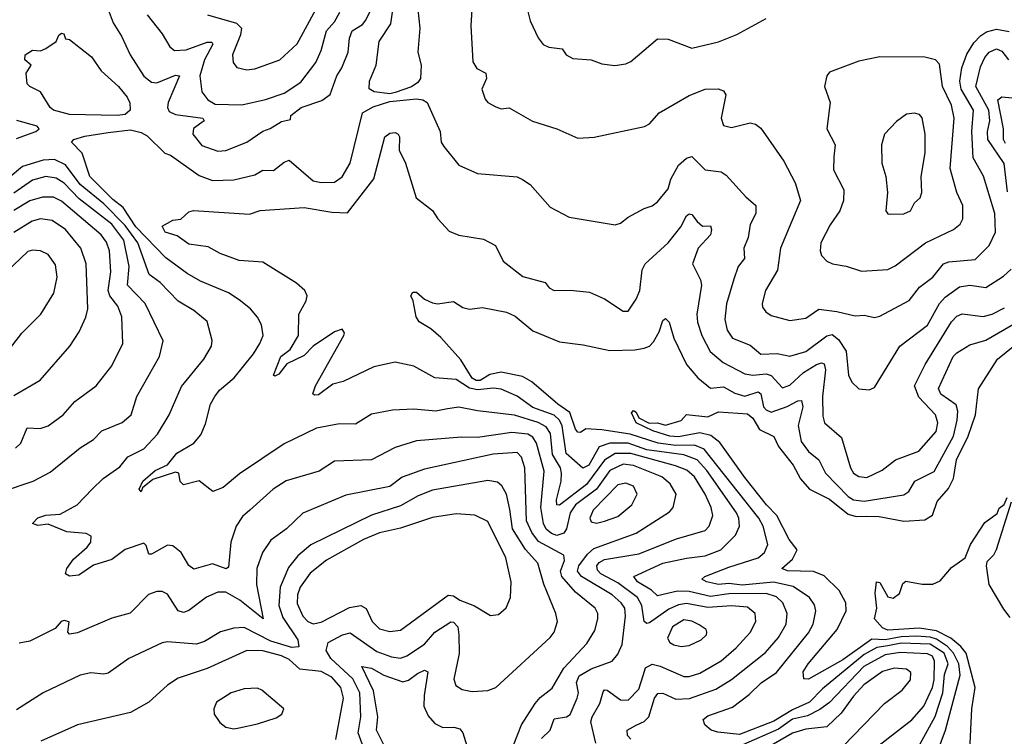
# Model space of a CAD drawing. Extents: x 1443846 to 1577407, y 839182 to 927291.
# Tile 531 of 535: x 1569367 to 1573085, y 897851 to 900557. Entities that reach past the tile are written whole.
import ezdxf

# ---------------------------------------------------------------- set-up
doc = ezdxf.new("R2010")
doc.units = 0

msp = doc.modelspace()

# ---------------------------------------------------------------- linework, layer by layer
at = {"layer": '0CON20XD'}
for points in [[(1569701.1, 900595), (1569719.6, 900545), (1569751.6, 900495), (1569784, 900424), (1569835, 900344.5), (1569865, 900320.7), (1569885, 900318.8), (1569955, 900347.7), (1569970, 900345), (1569928.1, 900245), (1569925.3, 900225), (1569931.1, 900211.1), (1569955, 900198.8), (1570058, 900185), (1570064, 900175), (1570023.3, 900146.7), (1570021.1, 900125), (1570055, 900082.7), (1570115, 900061.2), (1570145, 900063.8), (1570225, 900095.3), (1570285, 900136.8), (1570313.2, 900146.8), (1570355, 900172.5), (1570390, 900180), (1570391.2, 900195), (1570429.4, 900225), (1570507.7, 900252.3), (1570539.8, 900275), (1570564.7, 900345), (1570583.3, 900375), (1570607.1, 900435), (1570612.3, 900487.7), (1570622.2, 900515), (1570660.8, 900539.2), (1570674.3, 900555), (1570731.5, 900675)], [(1571075.7, 900615), (1571070.8, 900535), (1571077.8, 900397.8), (1571093, 900373), (1571127.1, 900355), (1571128.9, 900335), (1571112.2, 900295), (1571125, 900256.7), (1571135, 900244), (1571165, 900228), (1571185, 900220.8), (1571215, 900223.8), (1571303.7, 900173.7), (1571395.5, 900145.5), (1571475, 900110), (1571536.6, 900113.4), (1571726.6, 900153.4), (1571745.5, 900164.5)], [(1571271.8, 900645), (1571295, 900553.3), (1571325, 900488.8), (1571343.6, 900463.6), (1571365, 900453.5), (1571415, 900447.5), (1571430, 900425), (1571455, 900410.6), (1571525, 900405.7), (1571565, 900390), (1571614.1, 900384.1), (1571655, 900390), (1571675, 900399.4), (1571775, 900484.6), (1571815, 900483.8), (1571905, 900450), (1572005, 900473.1), (1572075, 900501.1), (1572185, 900561.9)], [(1569848.2, 900575), (1569905, 900504.3), (1569933.6, 900455), (1569950.8, 900440.8), (1569995, 900443.1), (1570075, 900472.7), (1570092.7, 900472.7), (1570095.8, 900465), (1570064.2, 900405.8), (1570046.8, 900345), (1570054.2, 900284.2), (1570076.9, 900255), (1570105, 900238.8), (1570205.6, 900235.6), (1570295, 900255.7), (1570365, 900279.6), (1570428.9, 900321.1), (1570485.3, 900395), (1570505, 900440.6), (1570525, 900515.5), (1570555, 900548.7), (1570576.1, 900585)], [(1570075.4, 900575.4), (1570185, 900544.3), (1570204.2, 900525), (1570200.1, 900499.9), (1570170.9, 900425), (1570173.5, 900395), (1570187.2, 900377.2), (1570225, 900368.2), (1570255, 900371.1), (1570349.5, 900405), (1570415, 900465.5), (1570484.7, 900595.3)], [(1570765, 900277.4), (1570704.8, 900284.8), (1570685.9, 900295.9), (1570688, 900325), (1570712.4, 900385), (1570723.8, 900475), (1570768.1, 900541.9), (1570774.2, 900585)], [(1570870.6, 900595), (1570878.3, 900525), (1570870.6, 900435), (1570882.5, 900385), (1570880, 900335), (1570870, 900320), (1570846.4, 900303.6), (1570785, 900282.5), (1570765, 900277.4)], [(1569735, 900194.8), (1569555, 900198.8), (1569494.4, 900215), (1569482.2, 900225), (1569445.6, 900285), (1569405, 900304.6), (1569395.6, 900315), (1569390.8, 900355), (1569410, 900385), (1569386.2, 900405), (1569388, 900425), (1569415, 900441.5), (1569445, 900439.5), (1569465, 900448.4), (1569504.7, 900475.3), (1569515, 900499.2), (1569525, 900506.7), (1569533.3, 900503.3), (1569540, 900485), (1569555, 900482), (1569637.5, 900417.5), (1569674.1, 900364.1), (1569740.4, 900305), (1569772.9, 900265), (1569782.6, 900242.6), (1569784.3, 900215), (1569765, 900199.7), (1569735, 900194.8)], [(1571745.5, 900164.5), (1571782, 900205), (1571895, 900270.8), (1571955, 900294.3), (1572004.2, 900295.8), (1572025, 900288), (1572032.9, 900272.9), (1572015.5, 900185), (1572025, 900157.1), (1572055, 900149.5), (1572125, 900167.5), (1572145, 900162.5), (1572165, 900148), (1572252.6, 900022.6), (1572295, 899940.8), (1572314.7, 899875), (1572239.4, 899695), (1572228.1, 899611.9), (1572182.7, 899535), (1572170, 899485), (1572172.2, 899472.2), (1572184, 899454), (1572205, 899440), (1572275, 899421.8), (1572335, 899430), (1572385, 899463.8), (1572452.5, 899455), (1572521.1, 899438.9), (1572555, 899440.9), (1572595, 899432.9), (1572615, 899437.1), (1572725, 899497.3), (1572765, 899547.1), (1572814.8, 899585.2), (1572855, 899635.3), (1572875, 899642.6), (1572975, 899651.2), (1573027.9, 899705), (1573051.5, 899755), (1573049, 899825), (1573006, 899966), (1572966.6, 900035), (1572962.6, 900135), (1572968.9, 900215), (1572922.4, 900295), (1572916.4, 900325), (1572924.6, 900375.4), (1572943.1, 900426.9), (1572970.1, 900469.9), (1572995, 900495.9), (1573018.1, 900511.9), (1573055, 900521.1), (1573102.7, 900512.7)], [(1573097, 899907), (1573084, 900014), (1573022.1, 900105), (1573020.9, 900135), (1573030.6, 900175), (1573025.8, 900215), (1572977.5, 900305), (1572995, 900378.9), (1573011.4, 900415), (1573027.9, 900435), (1573055, 900446.9), (1573075, 900438.8), (1573100, 900405)], [(1572545, 899608.2), (1572645, 899613.8), (1572672.4, 899627.6), (1572786.7, 899715), (1572893.1, 899765), (1572917.8, 899785), (1572927.7, 899805), (1572927.5, 899855), (1572906, 899905), (1572880, 899995), (1572895.8, 900185.8), (1572884.8, 900235), (1572851.9, 900305), (1572839.5, 900389.5), (1572825.5, 900405.5), (1572785, 900415.5), (1572615, 900416.5), (1572535, 900401.1), (1572425, 900358.8), (1572414, 900345), (1572405.7, 900305), (1572427.1, 900245), (1572414.1, 900145), (1572446.2, 900085), (1572441.2, 900038.8), (1572439.8, 899989.8), (1572478.2, 899915), (1572477.9, 899875), (1572463.9, 899835), (1572427.7, 899782.3), (1572392.5, 899715), (1572389.4, 899685), (1572395, 899666.7), (1572415, 899646), (1572435.6, 899635.6), (1572487, 899627), (1572545, 899608.2)], [(1571542.3, 897825), (1571523.8, 897906.2), (1571528.4, 897925), (1571557.8, 897975), (1571570.3, 898019.8), (1571575, 898026.2), (1571585, 898025.3), (1571635, 897988.8), (1571665, 897987.3), (1571705, 898028.8), (1571720.5, 898080.5), (1571730.3, 898109.7), (1571755, 898123.5), (1571785, 898116.8), (1571875, 898076.7), (1571895, 898077), (1571935, 898090.2), (1572015, 898136.9), (1572072, 898185), (1572125, 898243.8), (1572146, 898285), (1572144.6, 898315), (1572115, 898338.6), (1572055, 898343.9), (1571965, 898337.3), (1571885, 898353.3), (1571855, 898348.3), (1571818.4, 898331.6), (1571745, 898279.6), (1571735, 898277.9), (1571725.4, 898285), (1571716, 898345), (1571700.3, 898375), (1571625, 898430.9), (1571561.5, 898465), (1571548.7, 898478.7), (1571546.3, 898495), (1571555, 898507.4), (1571575, 898518.4), (1571705, 898539.8), (1571846.8, 898596.8), (1571955, 898627.9), (1571970, 898645), (1571984.1, 898685), (1571978.4, 898715), (1571955.2, 898765), (1571915, 898830.5), (1571885.9, 898855.9), (1571843.3, 898873.2), (1571675, 898919.7), (1571615, 898919.3), (1571575, 898894.5), (1571507.4, 898802.6), (1571405, 898724.7), (1571395.4, 898725.4), (1571393.8, 898743.8), (1571411.6, 898815), (1571413.3, 898845), (1571408.4, 898865), (1571379, 898915), (1571370.6, 898995), (1571355, 899019.8), (1571325, 899036.4), (1571235, 899064.2), (1571095, 899080.3), (1571025, 899094.7), (1570982.4, 899087.6), (1570938.7, 899078.7), (1570855, 899086.5), (1570775, 899083.2), (1570695, 899068.2), (1570635, 899030.4), (1570575, 899031.8), (1570488, 899015), (1570365, 898956.2), (1570197.1, 898842.9), (1570135, 898790.8), (1570096.1, 898776.1), (1570045, 898816), (1569985, 898801.1), (1569973.3, 898813.3), (1569967.9, 898845), (1569955, 898849.3), (1569869.5, 898820.5), (1569830.2, 898789.8), (1569825, 898773.8), (1569817.5, 898785), (1569831.9, 898815), (1569878.8, 898855), (1569925, 898876.1), (1569959.7, 898920.3), (1570025, 898958.2), (1570050.5, 898989.5), (1570068.5, 899031.5), (1570087.9, 899105), (1570103.1, 899135), (1570121.5, 899158.5), (1570176.9, 899205), (1570250, 899295), (1570273.6, 899335), (1570286.4, 899365), (1570280.5, 899405), (1570265, 899434.2), (1570237.8, 899465), (1570195, 899500), (1570155, 899526.1), (1570050.1, 899570.1), (1569998.7, 899598.7), (1569918.2, 899658.2), (1569805.5, 899775), (1569758, 899848), (1569718.7, 899878.7), (1569632.1, 899965), (1569602.6, 900052.6), (1569562.5, 900095), (1569571.2, 900105), (1569613.2, 900116.8), (1569701.3, 900131.3), (1569785, 900141.1), (1569825, 900131.8), (1569848.1, 900118.1), (1569915, 900053.1), (1569935.8, 900045), (1570045, 899969.1), (1570095, 899949.8), (1570175, 899952.5), (1570255, 899971.1), (1570285, 899988.7), (1570325, 899988.2), (1570365, 900018.7), (1570385, 900026.2), (1570475, 899948.9), (1570505, 899942.3), (1570555, 899943.6), (1570585, 899964.4), (1570614.6, 900015), (1570661.8, 900205), (1570701.5, 900228.5), (1570765, 900248.4), (1570865, 900258.8), (1570889.2, 900255), (1570905.4, 900245), (1570954.6, 900135), (1570958.6, 900095), (1570968.2, 900078.2), (1571025, 900007.5), (1571095, 899976.9), (1571245, 899963.3), (1571265, 899954), (1571294.4, 899934.4), (1571369.8, 899849.8), (1571442.1, 899812.1), (1571615, 899782.9), (1571635, 899788.6), (1571665, 899811.4), (1571725, 899844.3), (1571755, 899854), (1571775, 899870), (1571815, 899918.9), (1571825.3, 899955), (1571855, 900007.5), (1571885, 900034.4), (1571905, 900040), (1571955, 899990.5), (1572015, 899983.1), (1572035, 899969.6), (1572108.5, 899888.5), (1572146.7, 899855), (1572146.4, 899825), (1572125, 899783.8), (1572117.7, 899735), (1572101.2, 899695), (1572103.6, 899655), (1572079.6, 899625), (1572063.1, 899576.9), (1572035.2, 899484.8), (1572029.3, 899425), (1572038.1, 899385), (1572058.2, 899355), (1572125, 899328.2), (1572165, 899294.2), (1572227.2, 899297.2), (1572275, 899286.5), (1572335, 899304.8), (1572415, 899363.5), (1572435, 899368.4), (1572459.2, 899349.2), (1572488.1, 899305), (1572496.5, 899215), (1572508.6, 899188.6), (1572535, 899162.9), (1572575, 899159.2), (1572595, 899168.8), (1572690.3, 899325), (1572795, 899403.2), (1572840, 899485), (1572861, 899509), (1572915, 899548.4), (1572954.2, 899554.2), (1573015, 899545.9), (1573081.7, 899588.3)], [(1573089.4, 900089.4), (1573082.3, 900105), (1573081.7, 900145), (1573060, 900255), (1573075, 900265.7), (1573115, 900262.2)], [(1572655, 899822.5), (1572705, 899824.4), (1572730.8, 899835), (1572745.8, 899865), (1572766.5, 899885), (1572773.3, 899905), (1572770.5, 899965), (1572785.4, 900055), (1572786.4, 900125), (1572775, 900186.2), (1572765, 900199.2), (1572745, 900204.4), (1572715, 900200.6), (1572677.8, 900172.2), (1572631.9, 900125), (1572621.1, 900085), (1572621.9, 900015), (1572637.5, 899965), (1572644.2, 899905), (1572637.5, 899835), (1572644.6, 899824.6), (1572655, 899822.5)], [(1569355, 900108.3), (1569428.1, 900135), (1569440.6, 900145), (1569433.1, 900155), (1569356.3, 900176.3)], [(1571675, 897840.9), (1571661.8, 897855), (1571660.6, 897875), (1571695, 897893.2), (1571725, 897907.4), (1571742.5, 897925), (1571764, 897995), (1571776.7, 898013.2), (1571795, 898014.7), (1571845, 897991.9), (1571896.5, 897993.5), (1571995, 898029.6), (1572054.3, 898065.7), (1572182.4, 898167.6), (1572231.8, 898225), (1572260.6, 898275), (1572264.7, 898315), (1572248.6, 898355), (1572225, 898377.9), (1572185, 898391), (1572045, 898389.4), (1571975, 898379.4), (1571895, 898397.6), (1571851, 898399), (1571775, 898381.2), (1571752.6, 898402.6), (1571699.3, 898435), (1571685.6, 898455), (1571795, 898505.5), (1571885, 898524.4), (1571955, 898533.4), (1572014.1, 898555.9), (1572069.7, 898610.3), (1572084.8, 898645.2), (1572082.7, 898675), (1572073.2, 898695), (1571961, 898855), (1571925.1, 898895.1), (1571875, 898914.4), (1571735, 898933.5), (1571665, 898958.7), (1571595, 898958.2), (1571555, 898944.4), (1571515.5, 898875), (1571493.7, 898863.7), (1571429.7, 898919.7), (1571415, 899023.8), (1571405, 899045.2), (1571385, 899064.5), (1571305, 899092.3), (1571245, 899136.2), (1571185, 899162.2), (1571156.3, 899166.3), (1571095, 899159), (1571065.7, 899165.7), (1571015, 899198.9), (1570935, 899204.7), (1570855, 899249.5), (1570785, 899264.4), (1570704.1, 899245.9), (1570588.5, 899191.5), (1570549.5, 899180.5), (1570495, 899140.5), (1570480, 899140), (1570474.2, 899145), (1570483.8, 899175), (1570591.1, 899365), (1570593.1, 899375), (1570585, 899388.6), (1570555, 899378.6), (1570475, 899324.4), (1570441.1, 899288.9), (1570375, 899258.2), (1570345, 899218.5), (1570330.9, 899210.9), (1570325.8, 899215), (1570353.3, 899285), (1570387.9, 899312.1), (1570420.2, 899365), (1570420.6, 899445), (1570448.9, 899495), (1570452.5, 899515), (1570443.3, 899535), (1570411.9, 899561.9), (1570285, 899641.2), (1570195, 899647.8), (1570123.7, 899673.7), (1570078.9, 899698.9), (1570005, 899709.7), (1569961.3, 899741.3), (1569915.6, 899755), (1569905, 899777.5), (1569945, 899800), (1569975, 899804), (1570005, 899831.1), (1570023.2, 899836.8), (1570235, 899822.3), (1570275, 899836.6), (1570441.4, 899848.6), (1570545, 899830), (1570605, 899828.4), (1570704.1, 899955.9), (1570745, 900114.4), (1570765, 900128.1), (1570785, 900130.8), (1570795.5, 900125.5), (1570800.6, 900115), (1570799.4, 900065), (1570823.3, 900015), (1570864.4, 899885), (1570925, 899837.1), (1570945.6, 899805), (1570988.5, 899758.5), (1571025, 899743.8), (1571118, 899728), (1571164, 899705), (1571192.9, 899645), (1571267, 899587), (1571351.2, 899565), (1571366, 899545), (1571385, 899534.4), (1571445, 899536.5), (1571518.1, 899528.1), (1571575, 899502.9), (1571645, 899456.9), (1571665, 899457.1), (1571695, 899501.4), (1571708.2, 899535), (1571717.6, 899612.4), (1571728.5, 899635), (1571816.1, 899715), (1571862.9, 899775), (1571885, 899816.7), (1571895, 899824.4), (1571905, 899821.1), (1571925.4, 899795), (1571945, 899777.3), (1571975, 899778.5), (1571979.7, 899765), (1571975.2, 899744.8), (1571928.2, 899695), (1571907.9, 899635), (1571937.3, 899575), (1571941.3, 899555), (1571923.1, 899445), (1571926.2, 899415), (1571943, 899365), (1571974.5, 899304.5), (1572023.1, 899263.1), (1572105, 899220.4), (1572135, 899214.8), (1572185, 899219.4), (1572204, 899214), (1572247.7, 899167.7), (1572275, 899177.3), (1572326.2, 899225), (1572375, 899255.7), (1572395, 899261.8), (1572405, 899257.5), (1572410, 899235), (1572398.1, 899135), (1572399.9, 899059.9), (1572406.2, 899035), (1572470.2, 898980.2), (1572503.6, 898865), (1572515.6, 898845), (1572535, 898832.3), (1572565, 898828.9), (1572623.3, 898856.8), (1572674.3, 898895), (1572762.6, 898927.4), (1572827.7, 899002.3), (1572833.3, 899035), (1572825.3, 899065), (1572761.5, 899131.5), (1572745.2, 899175), (1572785.8, 899255), (1572885, 899416.2), (1572905, 899437.1), (1572925, 899446.2), (1573005, 899436.8), (1573038.9, 899445), (1573085, 899469.6)], [(1571336.7, 897843.3), (1571369.7, 897875), (1571385, 897917.3), (1571432, 897925), (1571445, 897933.8), (1571472, 897995), (1571476.6, 898015), (1571469.7, 898055), (1571480, 898080), (1571525, 898105.6), (1571604.3, 898135), (1571625, 898162), (1571641.8, 898198.2), (1571654.8, 898305), (1571651.6, 898335), (1571638.6, 898355), (1571603.6, 898385), (1571487.9, 898455), (1571473.4, 898475), (1571478.7, 898495), (1571510.8, 898539.2), (1571535, 898561), (1571695, 898618), (1571820.5, 898699.5), (1571834.6, 898715.4), (1571845.4, 898765), (1571823.5, 898805), (1571791, 898831), (1571685, 898874.3), (1571645, 898879), (1571595.1, 898854.9), (1571545, 898784.3), (1571466.1, 898725), (1571445.4, 898695), (1571431.5, 898635), (1571422.1, 898617.9), (1571395, 898610), (1571375, 898616.9), (1571355, 898633.3), (1571344.5, 898655), (1571334.6, 898715), (1571347.5, 898852.5), (1571318.7, 898958.7), (1571305, 898981), (1571285, 898992.7), (1571225, 898998.8), (1571095, 898979.4), (1571035, 898981), (1570865, 898966.8), (1570785, 898942.1), (1570694.7, 898895.3), (1570555, 898890), (1570498, 898852), (1570373.5, 898816.5), (1570324.5, 898785), (1570235.6, 898705), (1570208.3, 898681.7), (1570183.8, 898645), (1570164.6, 898585), (1570155, 898490), (1570146.4, 898483.6), (1570095, 898502.2), (1570025, 898482.9), (1570005, 898495.7), (1569976.1, 898545), (1569945, 898570.4), (1569925, 898572.5), (1569865, 898538.8), (1569855, 898538.6), (1569845, 898571.2), (1569835, 898580), (1569765, 898556.2), (1569715, 898519.2), (1569645, 898498), (1569589.9, 898460.1), (1569555, 898455.4), (1569540, 898465), (1569544.5, 898485), (1569570, 898520), (1569622.1, 898565), (1569635.6, 898585), (1569636.6, 898606.6), (1569617.4, 898617.4), (1569545, 898623.2), (1569475, 898652.7), (1569435, 898646.8), (1569415.5, 898655), (1569435, 898676.5), (1569465, 898685.7), (1569519.4, 898690.6), (1569584.3, 898725), (1569640.9, 898785), (1569682.2, 898825), (1569745, 898869.1), (1569775, 898907.1), (1569835, 898936.2), (1569887.6, 898992.4), (1569930.7, 899065), (1569977.4, 899172.6), (1570062.1, 899275), (1570090.9, 899325), (1570093.6, 899346.4), (1570075, 899417.8), (1570025, 899458.7), (1569965, 899494.6), (1569897.2, 899565), (1569855.2, 899595.2), (1569813.4, 899715), (1569765, 899779.9), (1569685, 899862.2), (1569595, 899934.9), (1569539.5, 900009.5), (1569498.7, 900028.7), (1569455, 900026.9), (1569377.5, 900002.6), (1569323.1, 899956.9)], [(1569295, 898772.9), (1569417.5, 898815), (1569481.9, 898848.1), (1569595, 898940.4), (1569645, 898972.5), (1569676.7, 899005), (1569754, 899036), (1569788.2, 899065), (1569808.8, 899135), (1569894.7, 899285.3), (1569909.1, 899345), (1569840.9, 899485), (1569774, 899555), (1569780.3, 899625), (1569759.6, 899725), (1569714.9, 899785), (1569591.3, 899881.3), (1569535, 899939.5), (1569505, 899958.4), (1569465, 899965.5), (1569415, 899951), (1569345, 899902.2)], [(1569350.9, 898939.1), (1569371.7, 898958.3), (1569395, 899015.6), (1569444, 899014), (1569475, 899023.1), (1569530.5, 899065), (1569575.6, 899115), (1569655.9, 899174.1), (1569715, 899250), (1569756.9, 899335), (1569752, 899435), (1569737.4, 899475), (1569707.1, 899515), (1569701, 899535), (1569710.8, 899605), (1569706.2, 899685), (1569695, 899717.7), (1569674.2, 899744.2), (1569525, 899871.3), (1569495, 899886.9), (1569453.1, 899886.9), (1569405, 899872.9), (1569345, 899836.2)], [(1569345, 899137.7), (1569443.9, 899196.1), (1569555.6, 899325), (1569591.2, 899378.8), (1569616.5, 899433.5), (1569624, 899466), (1569618.1, 899635), (1569598.1, 899695), (1569539.4, 899765), (1569489.2, 899799.2), (1569445, 899804.8), (1569413.9, 899796.1), (1569345, 899753.8)], [(1569306.4, 899285), (1569375, 899373.5), (1569446.4, 899445), (1569495.2, 899524.8), (1569508.7, 899585), (1569501.5, 899631.5), (1569475, 899670), (1569445, 899683.8), (1569415, 899686.9), (1569398.2, 899681.8), (1569316.9, 899605)], [(1573081.7, 899588.3), (1573110.9, 899615)], [(1572766.5, 897823.5), (1572824.1, 897925.9), (1572853, 898015), (1572859.4, 898085), (1572872.5, 898125), (1572857.5, 898165), (1572805, 898198.7), (1572695, 898203.4), (1572645, 898193.3), (1572603.5, 898186.5), (1572555, 898159.7), (1572398.8, 898031.2), (1572349.6, 897980.4), (1572285, 897951.8), (1572215, 897907.9), (1572085, 897858.5), (1572003.2, 897866.8), (1571978.2, 897875), (1571953.8, 897895), (1571947.1, 897915), (1571965, 897928.4), (1572058.8, 897961.2), (1572121.1, 898008.9), (1572166.6, 898053.4), (1572225, 898092.4), (1572345, 898241.6), (1572363.3, 898275), (1572373.2, 898325), (1572367.5, 898347.5), (1572349.3, 898375), (1572287.4, 898417.4), (1572213.6, 898433.6), (1572095, 898421.9), (1572045, 898427.8), (1572005, 898424.4), (1571960, 898435), (1571943.1, 898445), (1571954.2, 898455), (1572045, 898489.6), (1572154.8, 898525.2), (1572179.1, 898545), (1572191.6, 898575), (1572174.8, 898645), (1572157.6, 898675), (1571951.1, 898935), (1571915, 898950.4), (1571845, 898949.9), (1571777.6, 898957.6), (1571671.7, 898991.7), (1571565, 899008.5), (1571505, 899011.8), (1571485, 898998.9), (1571475, 898999.1), (1571465, 899011.2), (1571443.9, 899073.9), (1571398.5, 899105), (1571300.3, 899190.3), (1571265, 899209.7), (1571185, 899226.7), (1571142.6, 899217.4), (1571105, 899194.7), (1571090, 899195), (1571075, 899204), (1571032.5, 899272.5), (1570957.6, 899357.6), (1570919.9, 899389.9), (1570875, 899415.8), (1570864.4, 899435), (1570853.1, 899495), (1570843.8, 899515), (1570851.7, 899528.3), (1570865, 899528.6), (1570895, 899502.5), (1570925, 899488), (1570945, 899484), (1571005, 899493.3), (1571040.5, 899470.5), (1571065, 899463.8), (1571115, 899470.6), (1571205, 899452.7), (1571237.6, 899437.6), (1571305, 899382.3), (1571405, 899340.8), (1571495, 899330), (1571595, 899307.6), (1571690, 899310), (1571725, 899317.5), (1571745, 899324.4), (1571759.5, 899340.5), (1571781.2, 899378.8), (1571795, 899421.2), (1571805, 899429.2), (1571818.8, 899415), (1571837.1, 899355), (1571885.2, 899255.2), (1571927.5, 899205), (1571975, 899165.3), (1572025, 899170.3), (1572066.8, 899146.8), (1572105, 899135.2), (1572155, 899152), (1572165, 899144.4), (1572175.8, 899095), (1572185, 899083.5), (1572205, 899075.7), (1572265, 899096.1), (1572305, 899118.4), (1572319.2, 899119.2), (1572324.3, 899095), (1572306.8, 899025), (1572318, 898965), (1572345, 898926.9), (1572383.9, 898895), (1572409.2, 898845), (1572495, 898756.5), (1572515, 898744.4), (1572555, 898738.8), (1572705, 898763.4), (1572724.8, 898775.2), (1572747.1, 898815), (1572819.3, 898850.7), (1572892.3, 898985), (1572906.4, 899045), (1572909.6, 899079.6), (1572902.9, 899102.9), (1572845, 899143), (1572836.3, 899165), (1572892.1, 899285), (1572905, 899299.1), (1572955, 899329.1), (1573015, 899347), (1573135, 899416.5)], [(1572817.1, 897752.9), (1572863, 897875), (1572917.5, 898082.4), (1572912.7, 898125), (1572893.4, 898165), (1572869.9, 898189.9), (1572828.1, 898218.1), (1572805, 898226.1), (1572755, 898230), (1572695, 898226.8), (1572635, 898215.1), (1572585, 898218.6), (1572475, 898139.9), (1572345, 898066.5), (1572328.3, 898068.3), (1572325.6, 898095), (1572343.9, 898125), (1572453, 898255), (1572487.4, 898325), (1572486.7, 898355), (1572461.4, 898401.4), (1572405, 898457.3), (1572363.8, 898473.8), (1572265.7, 898475.7), (1572245, 898484.4), (1572285, 898519.8), (1572302.2, 898555), (1572272.7, 898595), (1572225.3, 898685.3), (1572186.4, 898725), (1572105, 898828.5), (1572010.6, 898960.6), (1571976.9, 898986.9), (1571935, 898997.7), (1571855, 898981.9), (1571821.9, 898985), (1571757.5, 899005), (1571694.5, 899035), (1571677.3, 899072.7), (1571685, 899081.4), (1571695, 899075.6), (1571704.3, 899054.3), (1571743.3, 899033.3), (1571775, 899034.5), (1571805, 899026), (1571865, 899044), (1571885, 899066.2), (1571965, 899057.1), (1572005, 899076), (1572115, 899069.4), (1572135, 899052.9), (1572159.9, 899009.9), (1572215, 898983.1), (1572231.9, 898945), (1572287.4, 898875), (1572315, 898823.6), (1572349.6, 898785), (1572425, 898746.4), (1572495, 898690.6), (1572525, 898681.3), (1572562.9, 898682.9), (1572611.7, 898681.7), (1572705, 898663.7), (1572785, 898668.5), (1572813.4, 898686.6), (1572831.5, 898738.5), (1572873.4, 898786.6), (1572892.8, 898825), (1572904.8, 898895), (1572948.8, 898985), (1572976.2, 899065), (1572986.7, 899163.3), (1573059.6, 899275), (1573183.4, 899376.6)], [(1571220.5, 897789.5), (1571262.2, 897895), (1571313.5, 897975), (1571332.3, 897997.7), (1571377.3, 898032.7), (1571421, 898109), (1571508.6, 898201.4), (1571538.9, 898251.1), (1571550.3, 898295), (1571550, 898315), (1571539.6, 898335), (1571465.7, 898395.7), (1571414.5, 898455), (1571408.5, 898475), (1571423.5, 898515), (1571421.1, 898535), (1571326.3, 898586.3), (1571300.7, 898620.7), (1571280.3, 898665), (1571274, 898865), (1571261.6, 898905), (1571245, 898922.9), (1571155, 898917), (1570895, 898860.6), (1570810.7, 898829.3), (1570765, 898794.7), (1570597.8, 898762.2), (1570435.8, 898694.2), (1570374.5, 898635), (1570315, 898592.2), (1570283.3, 898545), (1570262.1, 898485), (1570260.7, 898425), (1570285.7, 898295), (1570198.1, 898365), (1570145, 898395.2), (1570115, 898395.3), (1570072.8, 898377.2), (1570005, 898326.8), (1569985, 898319.2), (1569965, 898325.6), (1569925, 898388.2), (1569905, 898397.5), (1569885, 898398.5), (1569853.4, 898386.6), (1569783.6, 898316.4), (1569715, 898297.5), (1569585, 898242.1), (1569555, 898236.7), (1569548.8, 898245), (1569553.6, 898283.6), (1569535, 898288.6), (1569524, 898285), (1569501.1, 898258.9), (1569405, 898210.9), (1569365, 898202.7)], [(1570669.5, 897795), (1570645.2, 897865), (1570655.5, 897925), (1570651.3, 898015), (1570625, 898068.7), (1570541.6, 898145), (1570523.8, 898175), (1570531.9, 898205), (1570585.5, 898234.5), (1570615, 898242), (1570715, 898171.7), (1570771.3, 898151.4), (1570805, 898146.9), (1570829.2, 898155), (1570895, 898199.5), (1570935, 898244.7), (1570995, 898283.3), (1571005, 898281.8), (1571020.8, 898265), (1571025.5, 898235), (1571026, 898164), (1571006.7, 898066.7), (1571013.8, 898043.8), (1571037.8, 898027.8), (1571075, 898020.5), (1571135, 898024.4), (1571165, 898036), (1571369.4, 898225), (1571385.6, 898245), (1571397.3, 898285), (1571391.5, 898315), (1571345.6, 898425.6), (1571323.8, 898505), (1571277.3, 898557.3), (1571227.7, 898635), (1571218, 898708), (1571205.5, 898765.5), (1571187.3, 898797.3), (1571170.6, 898810.6), (1571135, 898816.6), (1570925, 898780.2), (1570871.2, 898758.8), (1570805, 898722.1), (1570695, 898686.9), (1570466.2, 898573.8), (1570416.9, 898533.1), (1570381.5, 898488.5), (1570350.7, 898415), (1570345.8, 898345), (1570360.2, 898300.2), (1570417.7, 898215), (1570420.3, 898189.8), (1570395, 898187), (1570315, 898210.2), (1570215, 898262.7), (1570175, 898260), (1570125.5, 898245.5), (1570065, 898209.3), (1570035, 898198.9), (1569925, 898208.5), (1569905, 898204.6), (1569778.8, 898145), (1569700.5, 898089.5), (1569684.6, 898085.4), (1569635, 898090.8), (1569595, 898082.1), (1569455, 898015.3), (1569355, 897951.2)], [(1571545, 898655.5), (1571575, 898663.2), (1571625, 898681.6), (1571678.2, 898725), (1571698.5, 898765), (1571685, 898795.4), (1571655, 898806.8), (1571625, 898800.6), (1571532.8, 898705), (1571519.5, 898675), (1571525, 898661.4), (1571545, 898655.5)], [(1572950, 897695), (1572962.3, 897955), (1572974.7, 898035.3), (1572940.6, 898165), (1572921, 898191), (1572882.3, 898222.3), (1572829.2, 898249.2), (1572765, 898260.1), (1572645, 898252.5), (1572625, 898260.7), (1572594.7, 898294.7), (1572603, 898335), (1572597.7, 898392.3), (1572602.5, 898435), (1572615, 898432.5), (1572645, 898377.5), (1572665, 898373.3), (1572689.3, 898390.7), (1572701.7, 898428.3), (1572713, 898437), (1572775, 898426), (1572815, 898425.8), (1572841.9, 898438.1), (1572885, 898489.2), (1572936.7, 898525), (1572957.5, 898575), (1573011.2, 898658.8), (1573058, 898692), (1573065, 898712.5), (1573083.8, 898726.2), (1573095, 898752.5)], [(1573110, 898735), (1573053.8, 898555), (1573044.1, 898535.9), (1573019.3, 898510.7), (1573016.7, 898495), (1573026.7, 898425), (1573081.2, 898331.2), (1573105, 898300)], [(1570765, 898247.2), (1570805, 898251.8), (1570985, 898383.8), (1571005, 898381.4), (1571029.4, 898365), (1571084.2, 898344.2), (1571145, 898307.5), (1571175, 898310.8), (1571203.6, 898336.4), (1571220.6, 898375), (1571222.9, 898435), (1571202.7, 898525), (1571135, 898662.2), (1571085, 898686.9), (1571015, 898690.9), (1570925, 898677.1), (1570805, 898637.7), (1570725, 898619.1), (1570665, 898594.8), (1570525, 898516.3), (1570463.3, 898466.7), (1570426.1, 898415), (1570416, 898385), (1570415, 898353.3), (1570435.8, 898305), (1570455, 898284.7), (1570475, 898275.9), (1570505, 898282.9), (1570612.3, 898337.7), (1570655, 898345.7), (1570675, 898333.8), (1570697.8, 898285), (1570725, 898257.5), (1570765, 898247.2)], [(1571865, 898190.4), (1571895, 898193.8), (1571940, 898215), (1571960, 898235), (1571961.4, 898245), (1571958.6, 898255), (1571932.4, 898272.4), (1571905, 898285.9), (1571875, 898290.8), (1571832.4, 898265), (1571812.5, 898222.5), (1571821.9, 898205), (1571836.5, 898196.5), (1571865, 898190.4)], [(1570561.2, 897838.8), (1570589.8, 897995), (1570579, 898035), (1570545, 898074.3), (1570505, 898096.6), (1570425, 898105.2), (1570385, 898140.8), (1570355, 898154.8), (1570285, 898174.3), (1570225, 898174.8), (1570075, 898106.8), (1569965, 898071.1), (1569925.6, 898045), (1569855, 897980), (1569785, 897940.9), (1569585, 897894.6), (1569446.3, 897833.6)], [(1572585, 897796.4), (1572735, 897914.1), (1572781, 897965), (1572813.1, 898035), (1572819.4, 898065), (1572820.6, 898135), (1572813.4, 898153.4), (1572795, 898163), (1572691.7, 898168.3), (1572635, 898158.4), (1572554.2, 898115), (1572425, 897979.4), (1572388, 897952), (1572341.2, 897928.8), (1572285, 897915.8), (1572231.9, 897878.1), (1572100.2, 897819.8)], [(1570743.8, 897813.8), (1570714.5, 897874.5), (1570719.7, 897925), (1570702.5, 898022.5), (1570658.8, 898115), (1570695, 898109), (1570742.4, 898082.4), (1570813, 898057), (1570835, 898062.9), (1570868.8, 898088.8), (1570895, 898100.8), (1570908.2, 898095), (1570893.7, 898005), (1570893.3, 897965), (1570909.2, 897929.2), (1570935, 897899.3), (1570964.8, 897884.8), (1571006.1, 897886.1), (1571029.1, 897879.1), (1571040, 897865), (1571055.6, 897815)], [(1572475, 897812.7), (1572631.8, 897975), (1572699.5, 898025), (1572730.4, 898065), (1572732.1, 898092.1), (1572715, 898105.3), (1572669.2, 898109.2), (1572625, 898096.3), (1572554.9, 898045.1), (1572515, 898003.4), (1572468.8, 897938.8), (1572415, 897886.5), (1572335, 897878.2), (1572285, 897863.4), (1572102.5, 897757.5)], [(1570175, 897880), (1570195, 897883.8), (1570265, 897898), (1570335, 897920.8), (1570356.2, 897935), (1570363.8, 897955), (1570281.2, 898025), (1570265, 898032.5), (1570215, 898030.6), (1570165, 898015.7), (1570109.5, 897980.5), (1570100, 897955), (1570101.2, 897935), (1570123, 897903), (1570145, 897886), (1570175, 897880)]]:
    msp.add_lwpolyline(points, dxfattribs=at)

doc.saveas('drawing.dxf')
